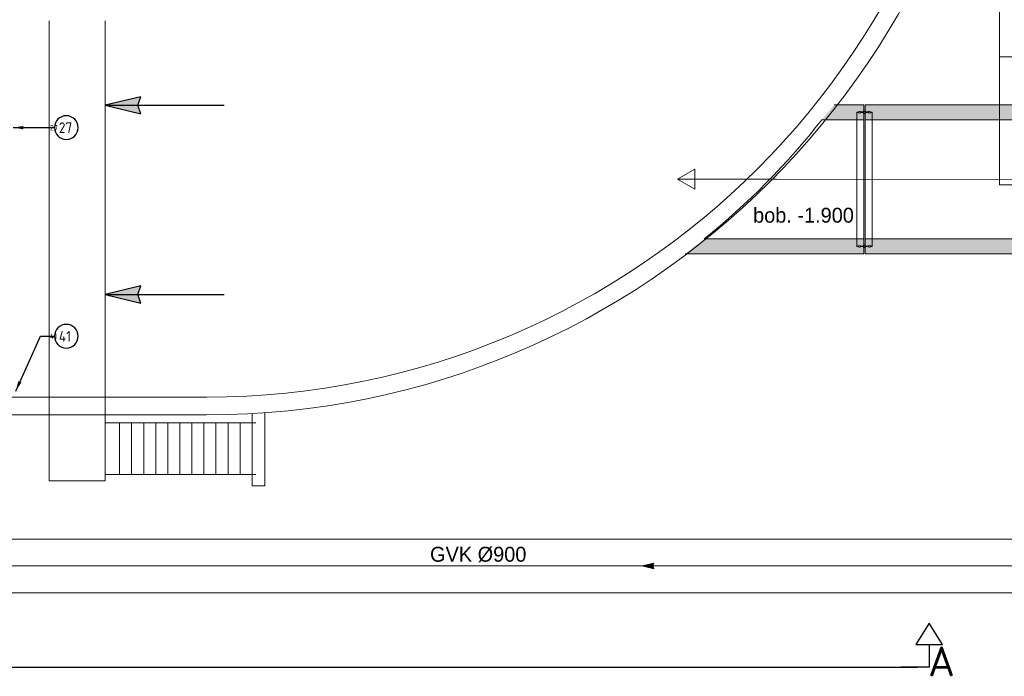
# Model space of a CAD drawing. Extents: x -89225 to 110569, y 13360 to 87647.
# Tile 376 of 478: x 49889 to 66413, y 53102 to 64120. Entities that reach past the tile are written whole.
import ezdxf

# ---------------------------------------------------------------- set-up
doc = ezdxf.new("R2010")
doc.units = 0
doc.layers.add('4', color=4, linetype='Continuous', lineweight=25)
doc.layers.add('HIDDEN', color=7, linetype='Continuous', lineweight=9)
for name, color, linetype in [('Beluchtingstank', 253, 'Continuous'), ('Iv-Lines 035', 4, 'Continuous'), ('Iv-Lines 035 @ 100', 4, 'Continuous'), ('Iv-Lines 035 @ 50', 4, 'Continuous'), ('ZU_S_-_MB00X---BAS-PEN025~-_007--', 7, 'Continuous')]:
    doc.layers.add(name, color=color, linetype=linetype)
doc.styles.add('ISO', font='ISO.SHX')
doc.styles.add('Iv-P 025', font='iv-font.shx', dxfattribs={"height": 2.5})
doc.styles.add('PGWW 1.8', font='isocpeur.ttf', dxfattribs={"height": 1.8})

# ---------------------------------------------------------------- blocks, each defined once
blk = doc.blocks.new('zuw2u')
h = blk.add_hatch(color=256)
edge = h.paths.add_edge_path()
edge.add_line((-18, 19), (-18, 4))
edge.add_line((-18, 4), (-68, 4))
edge.add_arc((-84, 0), 17, 15.3495, 169.8358)
edge.add_line((-101, 3), (-130, 3))
edge.add_line((-130, 3), (-130, -3))
edge.add_line((-130, -3), (-101, -3))
edge.add_arc((-84, 0), 17, 190.1642, 344.6505)
edge.add_line((-68, -4), (-18, -4))
edge.add_line((-18, -4), (-18, -19))
edge.add_line((-18, -19), (17, -19))
edge.add_line((17, -19), (17, -4))
edge.add_line((17, -4), (68, -4))
edge.add_arc((84, 0), 17, 195.3495, 349.8358)
edge.add_line((101, -3), (130, -3))
edge.add_line((130, -3), (130, 3))
edge.add_line((130, 3), (101, 3))
edge.add_arc((84, 0), 17, 10.1642, 164.6505)
edge.add_line((68, 4), (17, 4))
edge.add_line((17, 4), (17, 19))
edge.add_line((17, 19), (-18, 19))
blk.add_lwpolyline([(-18, 19), (-18, 4), (-68, 4, 0.798906), (-101, 3), (-130, 3), (-130, -3), (-101, -3, 0.798906), (-68, -4), (-18, -4), (-18, -19), (18, -19), (18, -4), (68, -4, 0.798906), (101, -3), (130, -3), (130, 3), (101, 3, 0.798906), (68, 4), (18, 4), (18, 19)], format="xyb", close=True)
blk = doc.blocks.new('zustrmr')
at = {"color": 0}
blk.add_line((1, 0.24), (0, 0), dxfattribs=at)
for p, q in [((0, 0), (1, -0.24)), ((0.92, 0), (1, 0.24)), ((1, -0.24), (0.92, 0))]:
    blk.add_line(p, q)
for points in [[(0, 0), (1, 0.24), (0.92, 0)], [(0, 0), (1, -0.24), (0.92, 0)]]:
    blk.add_solid(points, dxfattribs=at)
blk = doc.blocks.new('A$Cb5128625')
h = blk.add_hatch(color=256)
h.dxf.hatch_style = 1
h.paths.add_polyline_path([(35432, 6308), (34932, 6309), (34725, 6058), (35432, 6058)])
h = blk.add_hatch(color=256)
h.dxf.hatch_style = 1
h.paths.add_polyline_path([(35452, 6308), (35452, 6058), (42795, 6055), (42795, 6305)])
h = blk.add_hatch(color=256)
h.dxf.hatch_style = 1
h.paths.add_polyline_path([(35431, 4058), (32751, 4058), (32431, 3809), (35431, 3808)])
h = blk.add_hatch(color=256)
h.dxf.hatch_style = 1
h.paths.add_polyline_path([(42794, 3805), (42794, 4055), (35451, 4058), (35451, 3808)])
for p, q in [((37706, 4965), (37706, 12115)), ((41606, 7115), (37706, 7115)), ((34932, 6308), (35432, 6308)), ((35432, 6058), (35432, 6308)), ((35452, 6308), (42795, 6305)), ((35452, 6058), (35452, 6308)), ((35311, 3936), (35312, 6180)), ((35571, 3936), (35572, 6180)), ((34725, 6058), (35432, 6058)), ((35432, 6058), (35431, 4058)), ((35452, 6058), (35451, 4058)), ((35452, 6058), (42795, 6055)), ((32303, 5058), (32593, 5225)), ((32593, 5225), (32593, 4891)), ((33963, 5058), (32303, 5058)), ((32303, 5058), (32593, 4891)), ((32593, 5058), (42794, 5055)), ((41606, 4965), (37706, 4965)), ((32751, 4058), (35431, 4058)), ((35431, 3808), (35431, 4058)), ((35451, 4058), (42794, 4055)), ((35451, 3808), (35451, 4058)), ((32431, 3809), (35431, 3808)), ((35451, 3808), (42794, 3805))]:
    blk.add_line(p, q)
for points in [[(19473, 1063), (19473, -233, 0.414214), (21120, -1880), (42793, -1880)], [(19923, 1063), (19923, -233, 0.414214), (21120, -1430), (42793, -1430)], [(20373, 1063), (20373, -233, 0.414214), (21120, -980), (42794, -980)]]:
    blk.add_lwpolyline(points, format="xyb")
blk.add_arc((25062, 13623), 12272, 308.7969, 321.9437)
at = {"rotation": 359.9737544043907}
for p in [(35442, 6183), (35441, 3933)]:
    blk.add_blockref('zuw2u', p, dxfattribs=at)
at = {"xscale": 200, "yscale": 200, "zscale": 200}
blk.add_blockref('zustrmr', (31706, -1430), dxfattribs=at)
at = {"style": 'Iv-P 025'}
for s, p in [('bob. -1.900', (33571, 4330)), ('GVK %%c900 ', (28150, -1359))]:
    blk.add_text(s, height=250, dxfattribs=at).set_placement(p)
blk = doc.blocks.new('*U65')
for points in [[(-4.61, 0), (0, 0)], [(0, 0), (2.32, 0)]]:
    blk.add_lwpolyline(points)
blk.add_circle((4.31, 0), 1.99)
blk.add_solid([(-2.9, -0.28), (-4.61, 0), (-2.9, 0.28)])
at = {"style": 'ISO'}
blk.add_attdef('NUMMER', (3.15, -0.83), '', height=1.8, dxfattribs=at)
blk = doc.blocks.new('*U535')
at = {"layer": 'Iv-Lines 035 @ 100'}
ref = blk.add_blockref('*U65', (50240, 62309), dxfattribs=dict(at, xscale=-100, yscale=100, zscale=100, rotation=180))
ref.add_attrib('NUMMER', '27', (50547, 62217), dxfattribs={"layer": '0', "height": 180, "style": 'ISO'})
at = {"layer": 'Iv-Lines 035 @ 50'}
ref = blk.add_blockref('*U65', (-50240, 62309), dxfattribs=dict(at, xscale=50, yscale=50, zscale=-50, rotation=180))
ref.add_attrib('NUMMER', '27', (50394, 62263), dxfattribs={"layer": '0', "height": 90, "style": 'ISO'})
blk = doc.blocks.new('*U115')
for points in [[(-4.18, 9.2), (0, 0)], [(0, 0), (2.32, 0)]]:
    blk.add_lwpolyline(points)
blk.add_circle((4.31, 0), 1.99)
blk.add_solid([(-3.74, 7.53), (-4.18, 9.2), (-3.22, 7.76)])
at = {"style": 'ISO'}
blk.add_attdef('NUMMER', (3.15, -0.83), '', height=1.8, dxfattribs=at)
blk = doc.blocks.new('*U594')
at = {"layer": 'Iv-Lines 035 @ 100'}
ref = blk.add_blockref('*U115', (50240, 58808), dxfattribs=dict(at, xscale=-100, yscale=100, zscale=100, rotation=180))
ref.add_attrib('NUMMER', '41', (50547, 58716), dxfattribs={"layer": '0', "height": 180, "style": 'ISO'})
at = {"layer": 'Iv-Lines 035 @ 50'}
ref = blk.add_blockref('*U115', (-50240, 58808), dxfattribs=dict(at, xscale=50, yscale=50, zscale=-50, rotation=180))
ref.add_attrib('NUMMER', '41', (50394, 58762), dxfattribs={"layer": '0', "height": 90, "style": 'ISO'})

msp = doc.modelspace()

# ---------------------------------------------------------------- linework, layer by layer
at = {"layer": '4', "ltscale": 0.5}
msp.add_line((1407, 53253), (64957, 53253), dxfattribs=at)
at = {"layer": '4', "ltscale": 25}
msp.add_lwpolyline([(65151, 53994), (64927, 53636), (65151, 53636), (65374, 53636)], close=True, dxfattribs=at)
at = {"layer": '4', "ltscale": 0.5}
msp.add_lwpolyline([(65151, 53636), (65151, 53253), (64678, 53253)], dxfattribs=at)
at = {"layer": 'Beluchtingstank', "lineweight": 9, "ltscale": 0.01}
for p, q in [((50386, 64101), (50386, 56384)), ((51325, 56384), (51325, 64101)), ((30136, 57788), (50386, 57788)), ((50386, 57788), (51325, 57788)), ((51325, 57788), (53026, 57788)), ((53790, 57510), (53790, 56297)), ((54003, 56297), (54003, 57523)), ((30136, 57488), (50386, 57488)), ((50386, 57488), (51325, 57488)), ((51325, 57488), (53026, 57488)), ((51325, 57356), (53850, 57356)), ((51566, 57356), (51566, 56488)), ((51768, 57356), (51768, 56488)), ((51970, 57356), (51970, 56488)), ((52172, 57356), (52172, 56488)), ((52374, 57356), (52374, 56488)), ((52577, 57356), (52577, 56488)), ((52779, 57356), (52779, 56488)), ((52981, 57356), (52981, 56488)), ((53183, 57356), (53183, 56488)), ((53385, 57356), (53385, 56488)), ((53587, 57356), (53587, 56488)), ((50386, 56384), (51325, 56384)), ((51325, 56488), (53850, 56488)), ((53790, 56297), (54003, 56297))]:
    msp.add_line(p, q, dxfattribs=at)
for radius in [13375, 13075]:
    msp.add_arc((53026, 70863), radius, 270, 90, dxfattribs=at)
at = {"layer": 'ZU_S_-_MB00X---BAS-PEN025~-_007--'}
for p, q in [((51321, 62683), (53321, 62683)), ((51321, 59508), (53321, 59508))]:
    msp.add_line(p, q, dxfattribs=at)

# ---------------------------------------------------------------- block references
at = {"layer": 'HIDDEN'}
msp.add_blockref('A$Cb5128625', (28626, 56384), dxfattribs=at)
at = {"layer": 'Iv-Lines 035'}
for name in ['*U535', '*U594']:
    msp.add_blockref(name, (0, 0), dxfattribs=at)
at = {"layer": 'ZU_S_-_MB00X---BAS-PEN025~-_007--', "xscale": 600, "yscale": 600, "zscale": 600}
for p in [(51321, 62683), (51321, 59508)]:
    msp.add_blockref('zustrmr', p, dxfattribs=at)

# ---------------------------------------------------------------- texts
at = {"layer": 'HIDDEN', "insert": (65584, 53602), "char_height": 500, "width": 902.33, "attachment_point": 3, "style": 'PGWW 1.8'}
msp.add_mtext('A', dxfattribs=at)

doc.saveas('drawing.dxf')
